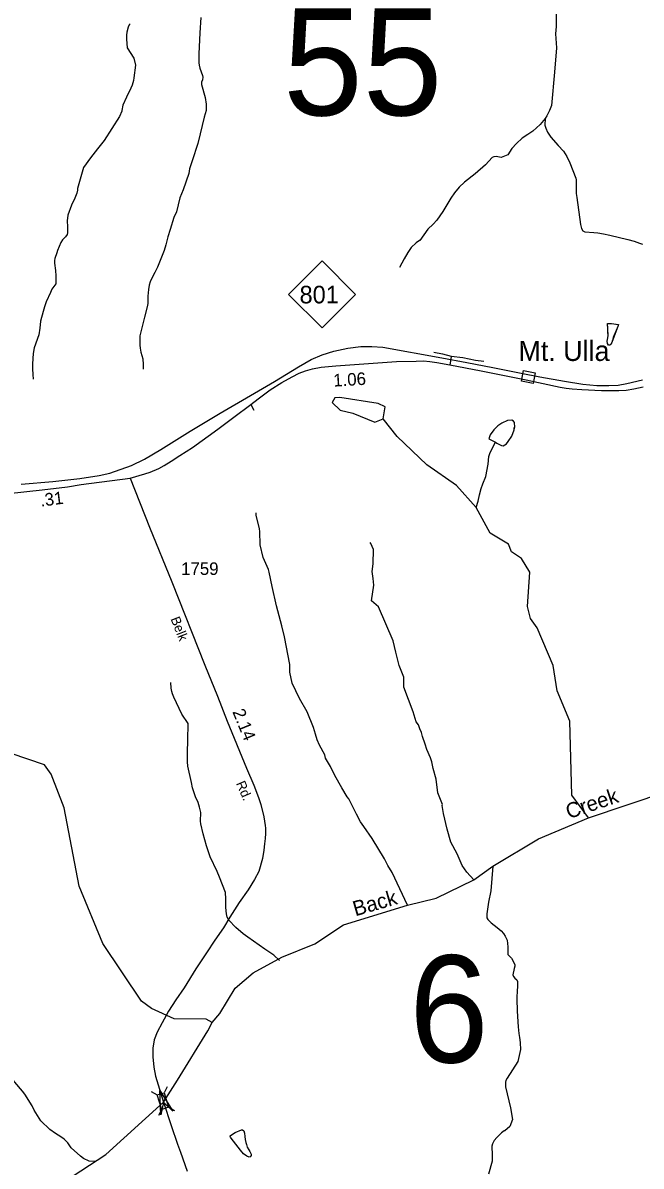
# Model space of a CAD drawing. Extents: x 1473865 to 1648260, y 639067 to 773536.
# Drawn here: x 1480465 to 1486617, y 691090 to 702471 of the extents above; entities that cross this region are included whole.
import ezdxf

# ---------------------------------------------------------------- set-up
doc = ezdxf.new("R2010")
doc.units = 0
for name, color, linetype in [('Exist Civil Demographics Community Label', 7, 'Continuous'), ('Exist Hydrographic Creek Single Shore', 7, 'Continuous'), ('Exist Hydrographic Creek Single Shore Label', 7, 'Continuous'), ('Exist Hydrographic Misc Water Feature', 7, 'Continuous'), ('Exist Hydrographic Pond Under 1500 Sq Ft', 7, 'Continuous'), ('Exist Railroad Mainline', 7, 'Continuous'), ('Exist Railroad Station CELL', 7, 'Continuous'), ('Exist Road Non-System Type 51', 7, 'Continuous'), ('Exist Road Primary NC Attributed', 7, 'Continuous'), ('Exist Road Primary NC Mileage Hundredths English Label', 7, 'Continuous'), ('Exist Road Primary NC Shield CELL', 7, 'Continuous'), ('Exist Road Primary NC Shield Number Label', 7, 'Continuous'), ('Exist Road Secondary Mileage Hundredths English Label', 7, 'Continuous'), ('Exist Road Secondary Structure Standard Bridge Attributed CELL', 7, 'Continuous'), ('Exist Road Secondary Structure Standard Bridge CELL', 7, 'Continuous'), ('Exist Road Secondary Structure Standard Bridge Number Label', 7, 'Continuous'), ('Exist Road Secondary Type 51 Attributed', 7, 'Continuous'), ('Exist Road Secondary Type 51 Label', 7, 'Continuous'), ('Exist Road Secondary Type 51 Number Label', 7, 'Continuous')]:
    doc.layers.add(name, color=color, linetype=linetype)

msp = doc.modelspace()

# ---------------------------------------------------------------- linework, layer by layer
at = {"layer": 'Exist Hydrographic Creek Single Shore'}
msp.add_line((1486092, 694558), (1487450, 695015), dxfattribs=at)
for points in [[(1482347, 692520), (1482423, 692610), (1482578, 692860), (1482756, 693014), (1483042, 693169), (1483369, 693303), (1483656, 693491), (1484292, 693687), (1484577, 693758), (1484951, 693939), (1485141, 694077), (1485596, 694348), (1486092, 694558)], [(1480088, 690123), (1480692, 690774), (1480878, 690937), (1481291, 691205), (1481864, 691727), (1482004, 691945), (1482304, 692438), (1482347, 692520)]]:
    msp.add_lwpolyline(points, dxfattribs=at)
at = {"layer": 'Exist Hydrographic Misc Water Feature'}
for points in [[(1485994, 703572), (1485924, 703457), (1485840, 703289), (1485820, 703225), (1485811, 703185), (1485798, 703113), (1485793, 703065), (1485784, 702970), (1485780, 702906), (1485775, 702730), (1485773, 702586), (1485770, 702434), (1485765, 702362), (1485774, 702222), (1485754, 701979), (1485724, 701648), (1485705, 701599), (1485678, 701545), (1485662, 701520)], [(1482235, 702525), (1482227, 702372), (1482217, 702162), (1482215, 702074), (1482219, 702050), (1482226, 702018), (1482253, 701945), (1482254, 701929), (1482252, 701905), (1482243, 701881), (1482243, 701857), (1482280, 701729), (1482288, 701661), (1482290, 701597), (1482269, 701533), (1482230, 701366), (1482205, 701271), (1482148, 701096), (1482124, 701016), (1482115, 700970), (1482060, 700810), (1482027, 700730), (1481992, 700591), (1481967, 700532), (1481929, 700412), (1481908, 700341), (1481886, 700261), (1481870, 700206), (1481803, 700039), (1481778, 699985), (1481740, 699916), (1481732, 699892), (1481723, 699861), (1481715, 699815), (1481709, 699749), (1481708, 699677), (1481703, 699645), (1481676, 699542), (1481630, 699355), (1481629, 699263), (1481632, 699231), (1481639, 699191), (1481658, 699126), (1481661, 699070), (1481662, 699022)], [(1481531, 702461), (1481522, 702451), (1481513, 702427), (1481500, 702379), (1481496, 702347), (1481495, 702307), (1481502, 702223), (1481568, 702118), (1481586, 702050), (1481568, 701922), (1481564, 701898), (1481551, 701851), (1481538, 701819), (1481497, 701732), (1481459, 701652), (1481449, 701599), (1481450, 701593), (1481425, 701537), (1481275, 701300), (1481207, 701215), (1481138, 701127), (1481068, 701032), (1481008, 700822), (1481008, 700806), (1481000, 700774), (1480983, 700726), (1480949, 700655), (1480912, 700556), (1480905, 700501), (1480910, 700440), (1480908, 700380), (1480904, 700364), (1480890, 700340), (1480859, 700311), (1480841, 700285), (1480809, 700206), (1480801, 700182), (1480784, 700126), (1480780, 700104), (1480779, 700078), (1480790, 700006), (1480794, 699952), (1480791, 699874), (1480754, 699819), (1480738, 699787), (1480696, 699692), (1480679, 699645), (1480666, 699597), (1480641, 699501), (1480635, 699430), (1480622, 699366), (1480576, 699235), (1480567, 699179), (1480561, 699075), (1480560, 699027), (1480563, 698971), (1480568, 698923)], [(1485662, 701520), (1485611, 701460), (1485539, 701393), (1485491, 701358), (1485434, 701323), (1485376, 701271), (1485330, 701219), (1485291, 701156), (1485223, 701131), (1485175, 701140), (1485151, 701137), (1485135, 701129), (1485069, 701058), (1484964, 700968), (1484858, 700885), (1484807, 700835), (1484760, 700778), (1484723, 700727), (1484645, 700593), (1484583, 700506), (1484548, 700466), (1484494, 700416), (1484416, 700305), (1484412, 700305), (1484379, 700280), (1484330, 700233), (1484296, 700184), (1484258, 700122), (1484211, 700037)], [(1485662, 701520), (1485660, 701453), (1485668, 701421), (1485685, 701381), (1485720, 701332), (1485791, 701251), (1485844, 701194), (1485879, 701141), (1485906, 701077), (1485967, 700924), (1485971, 700907), (1485969, 700836), (1485972, 700772), (1485976, 700732), (1486015, 700463), (1486022, 700423), (1486036, 700399), (1486058, 700390), (1486145, 700385), (1486185, 700380), (1486241, 700371), (1486305, 700358), (1486484, 700314), (1486548, 700297), (1486600, 700276), (1486632, 700267)], [(1486284, 699479), (1486323, 699477), (1486364, 699470), (1486393, 699467), (1486385, 699447), (1486369, 699408), (1486357, 699386), (1486350, 699366), (1486340, 699338), (1486331, 699313), (1486324, 699290), (1486314, 699272), (1486307, 699263), (1486292, 699263), (1486283, 699278), (1486280, 699302), (1486283, 699318), (1486288, 699355), (1486287, 699398), (1486287, 699428), (1486286, 699442), (1486281, 699458), (1486281, 699468), (1486284, 699479)], [(1486284, 699479), (1486323, 699477), (1486393, 699467), (1486385, 699447), (1486324, 699290), (1486314, 699272), (1486307, 699263), (1486292, 699263), (1486283, 699278), (1486280, 699302), (1486283, 699318), (1486288, 699355), (1486287, 699428), (1486284, 699479)], [(1486092, 694558), (1485929, 694784), (1485908, 695520), (1485780, 695822), (1485742, 696072), (1485582, 696449), (1485517, 696542), (1485485, 696661), (1485508, 697002), (1485427, 697138), (1485328, 697206), (1485296, 697282), (1485114, 697391), (1484977, 697646), (1484780, 697864), (1484484, 698070), (1484189, 698352), (1484050, 698529)], [(1485168, 698296), (1485180, 698288), (1485227, 698263), (1485243, 698259), (1485276, 698280), (1485294, 698302), (1485329, 698357), (1485354, 698421), (1485355, 698437), (1485359, 698445), (1485358, 698493), (1485348, 698507), (1485332, 698517), (1485288, 698514), (1485231, 698487), (1485191, 698458), (1485150, 698419), (1485115, 698369), (1485103, 698329), (1485168, 698296)], [(1485168, 698296), (1485180, 698288), (1485227, 698263), (1485243, 698259), (1485276, 698280), (1485294, 698302), (1485329, 698357), (1485354, 698421), (1485359, 698445), (1485358, 698493), (1485348, 698507), (1485332, 698517), (1485288, 698514), (1485231, 698487), (1485191, 698458), (1485150, 698419), (1485115, 698369), (1485103, 698329), (1485168, 698296)], [(1484977, 697646), (1484997, 697708), (1485007, 697772), (1485024, 697836), (1485041, 697883), (1485070, 697955), (1485096, 698078), (1485101, 698154), (1485114, 698194), (1485168, 698296)], [(1484292, 693687), (1484141, 694012), (1484097, 694083), (1484064, 694149), (1483942, 694351), (1483859, 694470), (1483823, 694516), (1483785, 694594), (1483707, 694746), (1483691, 694766), (1483639, 694855), (1483569, 694980), (1483526, 695069), (1483476, 695152), (1483469, 695184), (1483416, 695282), (1483393, 695333), (1483378, 695389), (1483358, 695456), (1483293, 695613), (1483217, 695745), (1483146, 695897), (1483122, 696008), (1483120, 696085), (1483069, 696358), (1483043, 696470), (1482990, 696667), (1482946, 696860), (1482917, 697004), (1482909, 697028), (1482855, 697148), (1482825, 697274), (1482824, 697406), (1482820, 697434), (1482787, 697570), (1482785, 697594)], [(1484951, 693939), (1484882, 694017), (1484837, 694084), (1484787, 694199), (1484723, 694316), (1484687, 694444), (1484650, 694601), (1484637, 694681), (1484640, 694689), (1484594, 694806), (1484577, 694943), (1484547, 695048), (1484535, 695115), (1484520, 695155), (1484486, 695236), (1484469, 695291), (1484443, 695366), (1484431, 695406), (1484415, 695443), (1484402, 695484), (1484378, 695514), (1484347, 695611), (1484256, 695859), (1484254, 695956), (1484208, 696073), (1484175, 696206), (1484150, 696320), (1484004, 696659), (1483935, 696718), (1483958, 696872), (1483952, 696940), (1483941, 697009), (1483952, 697084), (1483955, 697228), (1483926, 697289), (1483922, 697297)], [(1483017, 693137), (1482962, 693190), (1482874, 693249), (1482703, 693368), (1482656, 693401), (1482585, 693467), (1482515, 693540), (1482499, 693570), (1482492, 693602), (1482485, 693666), (1482486, 693750), (1482480, 693815), (1482422, 693968), (1482399, 694024), (1482330, 694169), (1482315, 694209), (1482292, 694278), (1482258, 694398), (1482236, 694499), (1482232, 694523), (1482234, 694611), (1482223, 694663), (1482208, 694711), (1482184, 694767), (1482154, 694856), (1482142, 694909), (1482106, 695073), (1482103, 695113), (1482104, 695209), (1482107, 695329), (1482109, 695496), (1482047, 695589), (1481966, 695759), (1481955, 695791), (1481947, 695815), (1481940, 695847), (1481937, 695903)], [(1482347, 692520), (1482289, 692554), (1481969, 692555), (1481743, 692659), (1481645, 692731), (1481262, 693306), (1481025, 693878), (1480876, 694656), (1480747, 694991), (1480681, 695084), (1480179, 695254)], [(1485141, 694077), (1485120, 693832), (1485098, 693717), (1485080, 693601), (1485083, 693561), (1485093, 693545), (1485125, 693513), (1485186, 693467), (1485225, 693431), (1485247, 693406), (1485264, 693378), (1485283, 693338), (1485290, 693274), (1485289, 693198), (1485328, 693161), (1485359, 693096), (1485359, 693081), (1485354, 693057), (1485341, 692993), (1485347, 692977), (1485361, 692961), (1485380, 692946), (1485388, 692928), (1485387, 692864), (1485383, 692848), (1485381, 692756), (1485382, 692632), (1485392, 692476), (1485399, 692412), (1485406, 692372), (1485410, 692348), (1485413, 692316), (1485416, 692252), (1485390, 692133), (1485283, 691967), (1485271, 691943), (1485266, 691927), (1485269, 691879), (1485318, 691670), (1485336, 691554), (1485310, 691486), (1485262, 691443), (1485254, 691442), (1485229, 691422), (1485180, 691375), (1485156, 691346), (1485137, 691312), (1485131, 691290), (1485130, 691250), (1485134, 691242), (1485134, 691138), (1485098, 691011)], [(1481189, 691136), (1481123, 691138), (1481068, 691165), (1481038, 691188), (1480946, 691273), (1480911, 691322), (1480875, 691359), (1480844, 691381), (1480788, 691414), (1480733, 691455), (1480643, 691541), (1480577, 691648), (1480557, 691690), (1480485, 691806), (1480462, 691838), (1480383, 691927), (1480356, 691964), (1480329, 692005), (1480230, 692170), (1480195, 692245), (1480127, 692331)], [(1482529, 691391), (1482550, 691409), (1482577, 691425), (1482640, 691452), (1482651, 691453), (1482662, 691443), (1482669, 691418), (1482674, 691384), (1482678, 691356), (1482685, 691326), (1482691, 691304), (1482698, 691280), (1482713, 691254), (1482723, 691236), (1482730, 691221), (1482736, 691209), (1482736, 691196), (1482726, 691182), (1482715, 691180), (1482693, 691189), (1482659, 691214), (1482631, 691249), (1482536, 691369), (1482531, 691378), (1482528, 691384), (1482529, 691391)]]:
    msp.add_lwpolyline(points, dxfattribs=at)
at = {"layer": 'Exist Hydrographic Pond Under 1500 Sq Ft'}
msp.add_lwpolyline([(1484050, 698529), (1484069, 698648), (1484000, 698681), (1483620, 698740), (1483569, 698739), (1483544, 698693), (1483623, 698616), (1483748, 698584), (1483966, 698497), (1484050, 698529)], dxfattribs=at)
at = {"layer": 'Exist Railroad Mainline'}
for points in [[(1480449, 697877), (1480763, 697904), (1481033, 697934), (1481223, 697965), (1481331, 697989), (1481547, 698063), (1481674, 698127), (1481839, 698223), (1482128, 698405), (1482428, 698586), (1482729, 698760), (1482967, 698900), (1483206, 699045), (1483335, 699121), (1483444, 699167), (1483560, 699202), (1483699, 699232), (1483829, 699248), (1483937, 699250), (1484047, 699243), (1484633, 699135), (1484883, 699091)], [(1484883, 699091), (1485140, 699041), (1485422, 698985), (1485608, 698948), (1485856, 698905), (1486037, 698874), (1486177, 698860), (1486297, 698860), (1486388, 698864), (1486474, 698880), (1486631, 698918)]]:
    msp.add_lwpolyline(points, dxfattribs=at)
at = {"layer": 'Exist Railroad Station CELL'}
msp.add_lwpolyline([(1485448, 699009), (1485562, 698986), (1485541, 698882), (1485427, 698905)], close=True, dxfattribs=at)
at = {"layer": 'Exist Road Non-System Type 51'}
msp.add_line((1482732, 698672), (1482763, 698615), dxfattribs=at)
for points in [[(1484555, 699191), (1484639, 699176), (1484728, 699154)], [(1484728, 699154), (1484722, 699124), (1484715, 699065)], [(1484728, 699154), (1484844, 699138), (1484969, 699114), (1485053, 699102)]]:
    msp.add_lwpolyline(points, dxfattribs=at)
at = {"layer": 'Exist Road Primary NC Attributed'}
for points in [[(1481532, 697939), (1481678, 697981), (1481731, 697999), (1481817, 698036), (1481872, 698065), (1481940, 698106), (1482027, 698164), (1482154, 698244), (1482404, 698426), (1482564, 698547), (1482732, 698672), (1482807, 698728), (1482927, 698816), (1483043, 698891), (1483143, 698948), (1483213, 698982), (1483278, 699006), (1483348, 699028), (1483432, 699043), (1483580, 699056), (1483949, 699084), (1484183, 699098), (1484379, 699104), (1484451, 699105), (1484515, 699100), (1484585, 699091), (1484715, 699065), (1485026, 699007), (1485472, 698917), (1485811, 698845), (1485872, 698834), (1485932, 698827), (1486028, 698821), (1486222, 698810), (1486396, 698811), (1486468, 698815), (1486546, 698828), (1486636, 698846)], [(1479916, 697740), (1480067, 697754), (1480158, 697768), (1480257, 697784), (1480289, 697785), (1480321, 697787), (1480658, 697821), (1480908, 697852), (1481044, 697874), (1481532, 697939)]]:
    msp.add_lwpolyline(points, dxfattribs=at)
at = {"layer": 'Exist Road Primary NC Shield CELL'}
msp.add_lwpolyline([(1483109, 699768), (1483442, 700101), (1483775, 699768), (1483442, 699435)], close=True, dxfattribs=at)
at = {"layer": 'Exist Road Secondary Structure Standard Bridge Attributed CELL'}
msp.add_lwpolyline([(1481836, 691600), (1481829, 691844), (1481957, 691637), (1481864, 691727)], close=True, dxfattribs=at)
at = {"layer": 'Exist Road Secondary Structure Standard Bridge CELL'}
for p, q in [((1481741, 691832), (1481802, 691800)), ((1481902, 691881), (1481870, 691820)), ((1481847, 691656), (1481815, 691595)), ((1481913, 691676), (1481974, 691643))]:
    msp.add_line(p, q, dxfattribs=at)
msp.add_lwpolyline([(1481870, 691820), (1481914, 691676), (1481846, 691655), (1481802, 691800)], close=True, dxfattribs=at)
at = {"layer": 'Exist Road Secondary Type 51 Attributed'}
for points in [[(1481532, 697939), (1481725, 697452), (1481948, 696906), (1482275, 696078), (1482402, 695768), (1482497, 695518), (1482689, 695051), (1482762, 694882), (1482811, 694759), (1482831, 694689), (1482861, 694566), (1482875, 694482), (1482879, 694454), (1482880, 694402), (1482877, 694350), (1482870, 694298), (1482863, 694236), (1482849, 694154), (1482813, 694023), (1482768, 693943), (1482708, 693841), (1482618, 693715), (1482525, 693570), (1482461, 693461), (1482375, 693341), (1482291, 693212), (1482187, 693054), (1482069, 692866), (1481988, 692746), (1481915, 692633), (1481852, 692518), (1481802, 692424), (1481770, 692349), (1481757, 692266), (1481757, 692178), (1481768, 692075), (1481785, 691986), (1481864, 691727)], [(1481864, 691727), (1481939, 691495), (1482005, 691310), (1482032, 691228), (1482100, 691039)]]:
    msp.add_lwpolyline(points, dxfattribs=at)

# ---------------------------------------------------------------- texts
at = {"layer": 'Exist Civil Demographics Community Label'}
msp.add_text('Mt. Ulla', height=200, dxfattribs=at).set_placement((1485396, 699105))
at = {"layer": 'Exist Hydrographic Creek Single Shore Label'}
for s, rotation, p in [('Creek', 18.6296, (1485897, 694544)), ('Back', 16.1688, (1483773, 693576))]:
    msp.add_text(s, height=150, rotation=rotation, dxfattribs=at).set_placement(p)
at = {"layer": 'Exist Road Primary NC Mileage Hundredths English Label'}
for s, rotation, p in [('1.06', 3.3895, (1483557, 698849)), ('.31', 7.18, (1480644, 697655))]:
    msp.add_text(s, height=125, rotation=rotation, dxfattribs=at).set_placement(p)
at = {"layer": 'Exist Road Primary NC Shield Number Label'}
msp.add_text('801', height=175, dxfattribs=at).set_placement((1483218, 699678))
at = {"layer": 'Exist Road Secondary Mileage Hundredths English Label'}
msp.add_text('2.14', height=125, rotation=292.322, dxfattribs=at).set_placement((1482548, 695613))
at = {"layer": 'Exist Road Secondary Structure Standard Bridge Number Label'}
for s, height, p in [('55', 1066.3, (1483054, 701550)), ('6', 1066, (1484308, 692122))]:
    msp.add_text(s, height=height, dxfattribs=at).set_placement(p)
at = {"layer": 'Exist Road Secondary Type 51 Label'}
for s, rotation, p in [('Belk', 291.5819, (1481933, 696538)), ('Rd.', 293.3235, (1482584, 694900))]:
    msp.add_text(s, height=95, rotation=rotation, dxfattribs=at).set_placement(p)
at = {"layer": 'Exist Road Secondary Type 51 Number Label'}
msp.add_text('1759', height=125, dxfattribs=at).set_placement((1482040, 696975))

doc.saveas('drawing.dxf')
